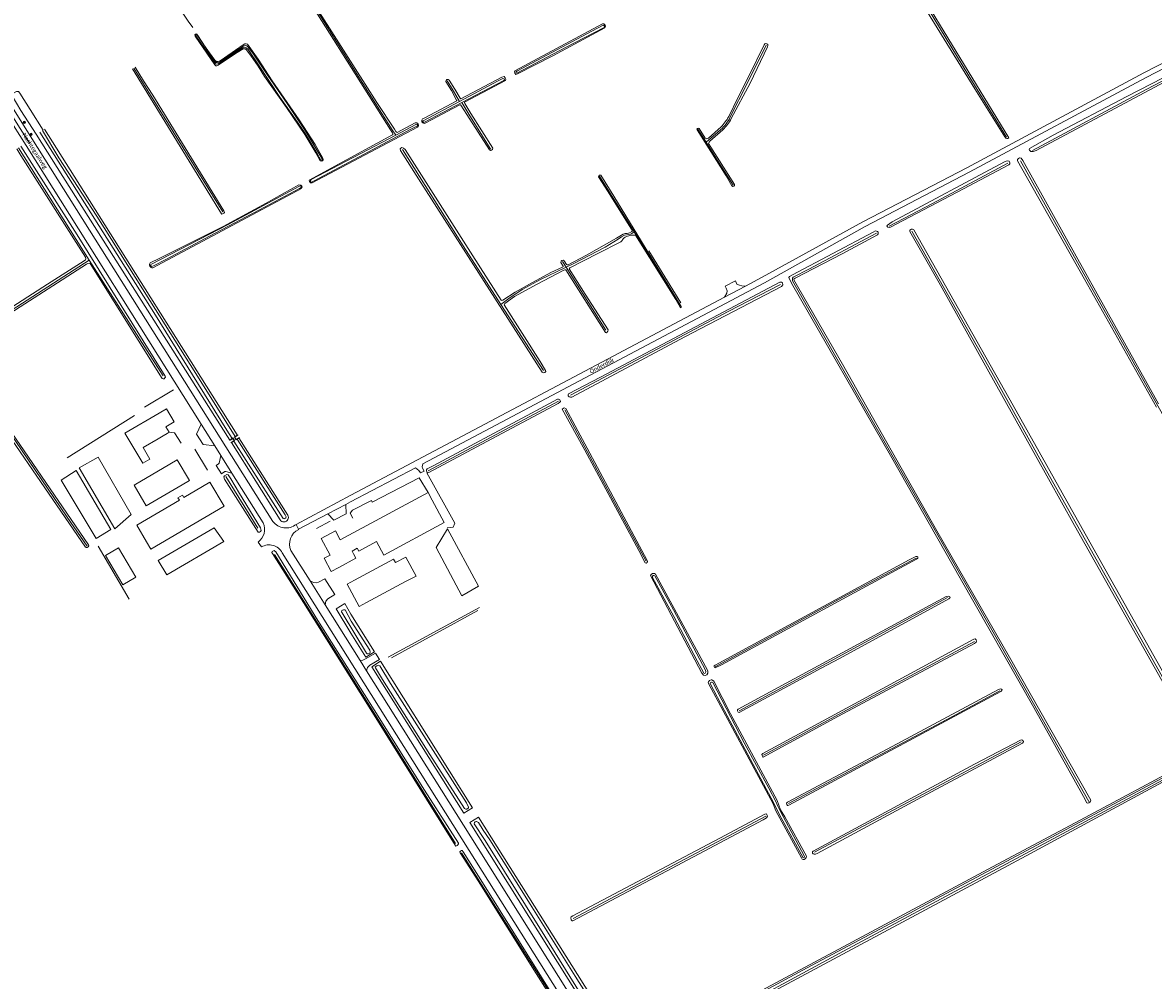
# Model space of a CAD drawing. Extents: x 177628 to 188968, y 384226 to 390673.
# Tile 379 of 393: x 186807 to 187473, y 388026 to 388591. Entities that reach past the tile are written whole.
import ezdxf

# ---------------------------------------------------------------- set-up
doc = ezdxf.new("R2010")
doc.units = 0
for name, color, linetype, lineweight in [('2901', 253, 'Continuous', 13), ('B-AF-RAST-GD', 253, 'HEKWERK', 13), ('B-BP-BOOM-GD', 253, 'Continuous', 13), ('B-MK-STRP-GD', 253, 'Continuous', 13), ('B-TR-SLOO-GD', 253, 'Continuous', 13), ('B-VH-OVRG-GD', 8, 'Continuous', 13), ('B01_F', 14, 'Continuous', 9), ('B01_T', 14, 'Continuous', 9), ('B02_T', 14, 'Continuous', 9), ('B03_F', 14, 'Continuous', 9), ('B04_F', 14, 'Continuous', 9), ('B04_T', 14, 'Continuous', 9), ('B11_S', 14, 'Continuous', 9), ('B14_F', 14, 'Continuous', 9), ('T02_F', 253, 'RASTER', 9), ('T04_F', 253, 'HAAG', 9), ('T07_F', 253, 'Continuous', 9), ('T09_F', 253, 'Continuous', 9), ('T09_T', 253, 'Continuous', 9), ('T22_F', 253, 'Continuous', 9), ('V00_F', 8, 'Continuous', 9), ('V00_T', 8, 'Continuous', 9), ('V06_F', 8, 'Continuous', 9), ('V06_T', 8, 'Continuous', 9), ('W01_F', 253, 'Continuous', 9), ('Z06', 7, 'Continuous', 9)]:
    doc.layers.add(name, color=color, linetype=linetype, lineweight=lineweight)
doc.styles.add('Legend', font='calibri.ttf')
doc.linetypes.add('HAAG', pattern='A,4,-1,[5,TOPOCAD.SHX,S=0.35,R=0,X=-0.35,Y=-0.35],-1', length=6)
doc.linetypes.add('HEKWERK', pattern='A,7,-1.5,[1,ProvNB.shx,S=0.75,R=0,X=0,Y=0],-1.5', length=10)
doc.linetypes.add('RASTER', pattern='A,4,-1,[4,TOPOCAD.SHX,S=0.5,R=0,X=-0.5,Y=0],-1', length=6)

# ---------------------------------------------------------------- blocks, each defined once
blk = doc.blocks.new('2901_2901', base_point=(177628.113717, 385871.174588))
at = {"layer": '2901'}
for radius in [0.675, 0.45, 0.225]:
    blk.add_circle((177628.113717, 385871.174588), radius, dxfattribs=at)

msp = doc.modelspace()

# ---------------------------------------------------------------- linework, layer by layer
at = {"layer": 'B-AF-RAST-GD', "flags": 128}
msp.add_lwpolyline([(186927.523, 388676.845), (186921.016, 388672.996), (186915.494, 388669.661), (186910.883, 388666.63), (186906.354, 388663.65), (186899.926, 388659.327), (186891.51, 388653.694), (186884.091, 388648.362), (186875.827, 388642.047), (186872.911, 388639.827), (186880.345, 388628.108), (186888.144, 388616.124), (186895.932, 388603.968), (186904.179, 388591.571), (186906.922, 388587.727)], dxfattribs=at)
at = {"layer": 'B-MK-STRP-GD', "flags": 128}
msp.add_lwpolyline([(186777.247, 388572.74), (186784.834, 388560.621), (186789.299, 388553.527), (186793.915, 388546.205), (186798.632, 388538.771), (186804.847, 388528.893), (186810.784, 388519.423)], dxfattribs=at)
at = {"layer": 'B-TR-SLOO-GD', "flags": 128}
msp.add_lwpolyline([(186818.746, 388527.314), (186811.056, 388539.491), (186804.915, 388549.116), (186804.106, 388550.045), (186802.948, 388550.105), (186801.502, 388549.255), (186800.761, 388548.383), (186800.477, 388547.447), (186805.574, 388538.994), (186814.533, 388524.859)], dxfattribs=at)
at = {"layer": 'B-VH-OVRG-GD', "flags": 128}
for points in [[(186812.063, 388522.308), (186801.654, 388539.045), (186791.09, 388555.522), (186781.81, 388570.423), (186779.666, 388574.108)], [(186808.684, 388518.227), (186797.476, 388535.931), (186784.241, 388556.943), (186783.378, 388558.288), (186775.927, 388569.437), (186775.202, 388570.408), (186774.686, 388571.026), (186774.254, 388571.56), (186773.904, 388571.98)]]:
    msp.add_lwpolyline(points, dxfattribs=at)
at = {"layer": 'B01_F', "linetype": 'Continuous'}
for points in [[(186886.403, 388345.405), (186889.412, 388347.173)], [(186891.006, 388352.463), (186892.915, 388349.23)], [(186892.915, 388349.23), (186891.841, 388348.596)]]:
    msp.add_lwpolyline(points, dxfattribs=at)
at = {"layer": 'B01_T', "linetype": 'Continuous'}
for points in [[(186887.11, 388360.603), (186866.95, 388348.754), (186877.39, 388330.987), (186881.561, 388333.438), (186877.576, 388340.219), (186886.403, 388345.405)], [(186887.11, 388360.603), (186891.407, 388363.14), (186895.977, 388355.398), (186891.006, 388352.463)], [(186891.841, 388348.596), (186889.412, 388347.173)], [(186912.718, 388317.341), (186901.645, 388310.816), (186900.789, 388312.267), (186898.128, 388310.697), (186898.97, 388309.267), (186873.874, 388294.478), (186879.659, 388284.661)], [(186879.659, 388284.661), (186882.2, 388280.349), (186925.345, 388305.779), (186917.032, 388319.883), (186912.718, 388317.341)], [(186992.933, 388269.536), (186988.511, 388267.161), (186984.315, 388274.976), (186987.84, 388276.868), (186982.569, 388286.685), (186990.943, 388291.179), (186993.797, 388285.864), (187045.603, 388313.682)], [(187045.603, 388313.682), (187047.976, 388309.263)], [(187004.724, 388279.23), (187015.182, 388284.852), (187019.464, 388276.886), (187055.089, 388296.018), (187047.976, 388309.263)], [(186992.933, 388269.536), (187003.047, 388274.968), (187001.645, 388277.575)]]:
    msp.add_lwpolyline(points, dxfattribs=at)
at = {"layer": 'B02_T', "linetype": 'Continuous'}
for points in [[(186893.401, 388330.479), (186872.282, 388318.025), (186879.444, 388305.869), (186900.569, 388318.311)], [(186900.569, 388318.311), (186904.88, 388320.85), (186897.71, 388333.02), (186893.401, 388330.479)], [(187002.222, 388262.056), (187025.207, 388274.454), (187026.304, 388272.419)], [(187009.329, 388248.85), (187004.934, 388246.482), (186997.817, 388259.68), (187002.222, 388262.056)], [(187032.33, 388261.243), (187009.329, 388248.85)]]:
    msp.add_lwpolyline(points, dxfattribs=at)
at = {"layer": 'B03_F', "linetype": 'Continuous'}
for points in [[(186851.055, 388334.516), (186839.985, 388328.342), (186860.964, 388292.412), (186870.586, 388300.758), (186851.055, 388334.516)], [(186838.239, 388326.719), (186829.416, 388321.08), (186849.979, 388286.618), (186858.693, 388292.033), (186838.239, 388326.719)], [(186919.491, 388293.003), (186925.235, 388284.85), (186891.701, 388265.21), (186886.467, 388273.68), (186919.491, 388293.003)], [(187056.927, 388292.377), (187050.299, 388281.25), (187065.517, 388252.848), (187075.188, 388258.473), (187056.927, 388292.377)]]:
    msp.add_lwpolyline(points, dxfattribs=at)
at = {"layer": 'B04_F', "linetype": 'Continuous'}
for points in [[(186933.45, 388347.615), (186933.37, 388347.742)], [(186928.79, 388344.692), (186928.875, 388344.565)], [(186929.481, 388343.171), (186929.561, 388343.042)], [(186934.341, 388346.243), (186934.4, 388346.104)]]:
    msp.add_lwpolyline(points, dxfattribs=at)
at = {"layer": 'B04_T', "linetype": 'Continuous'}
for points in [[(186933.37, 388347.742), (186931.451, 388346.433), (186932.43, 388344.822), (186934.4, 388346.104)], [(186934.341, 388346.243), (186932.474, 388345.032), (186931.648, 388346.384), (186933.45, 388347.615)], [(186928.79, 388344.692), (186930.53, 388345.881), (186931.561, 388344.353), (186929.561, 388343.042)], [(186929.481, 388343.171), (186931.343, 388344.392), (186930.484, 388345.664), (186928.875, 388344.565)]]:
    msp.add_lwpolyline(points, dxfattribs=at)
at = {"layer": 'B11_S', "linetype": 'Continuous'}
msp.add_lwpolyline([(187004.724, 388279.23), (187003.811, 388280.928), (187000.732, 388279.272), (187001.645, 388277.575)], dxfattribs=at)
at = {"layer": 'B14_F', "linetype": 'Continuous'}
for points in [[(186855.453, 388276.591), (186863.132, 388281.172), (186873.425, 388263.918), (186865.746, 388259.337), (186855.453, 388276.591)], [(187032.33, 388261.243), (187038.433, 388264.533), (187032.407, 388275.71), (187026.304, 388272.419)]]:
    msp.add_lwpolyline(points, dxfattribs=at)
at = {"layer": 'T02_F', "linetype": 'RASTER'}
for points in [[(187044.893, 388325.3), (187061.298, 388295.753), (187060.376, 388293.265), (187056.883, 388292.864)], [(186851.151, 388282.182), (186869.442, 388250.92)]]:
    msp.add_lwpolyline(points, dxfattribs=at)
at = {"layer": 'T04_F', "linetype": 'HAAG'}
for points in [[(187175.696, 388456.13), (187194.496, 388425.601)], [(186878.471, 388364.133), (186895.593, 388374.286)], [(186832.88, 388334.228), (186872.585, 388359.214)], [(186900.059, 388342.896), (186896.029, 388349.013), (186892.915, 388349.23)], [(186908.123, 388339.341), (186915.56, 388326.9)], [(187045.603, 388313.682), (187040.344, 388322.419), (187012.691, 388308.144), (187012.236, 388309.032), (187000.916, 388303.347), (186999.684, 388301.595), (187001.184, 388298.665)], [(186987.864, 388296.886), (186979.787, 388292.525)], [(187075.755, 388245.988), (187021.973, 388216.65)]]:
    msp.add_lwpolyline(points, dxfattribs=at)
at = {"layer": 'T07_F', "linetype": 'Continuous'}
for points in [[(187302.826, 388660.443), (187367.554, 388553.918), (187386.486, 388523.224)], [(186962.621, 388625.642), (186969.218, 388615.32), (187004.831, 388558.515), (187024.482, 388527.478)], [(187223.606, 388535.112), (187233.568, 388554.894), (187244.835, 388577.398)], [(187514.414, 388575.293), (187469.132, 388551.372), (187401.788, 388515.324)], [(186872.169, 388563.916), (186877.846, 388554.684), (186924.528, 388479.171)], [(187056.832, 388556.299), (187059.707, 388551.715)], [(187059.707, 388551.715), (187064.13, 388544.251)], [(187069.504, 388536.643), (187065.35, 388543.549)], [(187082.434, 388516.056), (187082.196, 388516.428), (187069.504, 388536.643)], [(187024.482, 388527.478), (187026.475, 388524.27)], [(187204.543, 388527.875), (187209.373, 388520.168)], [(187209.373, 388520.168), (187217.851, 388527.586)], [(187209.373, 388520.168), (187215.139, 388510.966), (187225.319, 388494.889)], [(186845.792, 388450.621), (186804.135, 388516.881)], [(187030.434, 388515.858), (187066.3, 388459.111), (187088.483, 388424.583)], [(187387.128, 388507.814), (187342.866, 388484.038), (187317.237, 388470.661)], [(187394.734, 388509.318), (187495.516, 388329.173), (187570.912, 388194.707)], [(187146.567, 388500.187), (187166.989, 388467.378)], [(187126.823, 388446.637), (187130.991, 388448.588), (187149.955, 388458.263), (187157.536, 388463.084), (187159.492, 388464.381), (187161.387, 388465.4), (187163.883, 388465.838), (187164.772, 388466.011), (187165.681, 388466.413), (187166.989, 388467.378)], [(187166.989, 388467.378), (187177.446, 388450.578), (187194.267, 388423.407)], [(187330.681, 388467.862), (187377.846, 388384.543), (187408.961, 388328.28), (187499.551, 388167.254)], [(187309.715, 388466.696), (187269.826, 388445.359), (187260.752, 388440.587), (187260.346, 388440.102), (187260.264, 388439.84), (187260.219, 388438.558), (187304.022, 388361.665), (187342.748, 388294.015), (187381.631, 388225.955), (187434.821, 388131.545)], [(186845.792, 388450.621), (186769.918, 388401.792)], [(186889.423, 388382.419), (186845.792, 388450.621)], [(187126.823, 388446.637), (187124.796, 388449.868)], [(187088.483, 388424.583), (187093.916, 388428.732), (187101.336, 388433.538), (187111.39, 388439.007), (187126.823, 388446.637)], [(187150.199, 388409.386), (187126.823, 388446.637)], [(187129.48, 388371.115), (187222.35, 388420.419), (187253.196, 388436.434)], [(187088.483, 388424.583), (187113.469, 388385.69)], [(186764.371, 388397.973), (186787.013, 388366.359), (186832.883, 388299.172), (186844.64, 388282.085)], [(187045.569, 388326.617), (187122.456, 388367.627)], [(187126.144, 388362.444), (187158.396, 388302.444), (187174.028, 388273.197)], [(186945.278, 388292.65), (186926.365, 388323.207)], [(187061.695, 388106.942), (187014.546, 388182.538), (186954.974, 388277.201)], [(187333.213, 388274.999), (187290.009, 388252.002), (187214.701, 388211.094)], [(187228.807, 388185.144), (187280.557, 388213.117), (187351.708, 388251.841)], [(187074.877, 388244.113), (187023.919, 388216.249)], [(187367.61, 388225.995), (187297.229, 388188.209), (187243.111, 388158.915)], [(187258.02, 388130.44), (187354.507, 388181.814), (187382.396, 388196.913)], [(187394.94, 388166.792), (187273.343, 388101.796)], [(187244.58, 388123.037), (187131.079, 388062.622)], [(187192.539, 387899.897), (187129.667, 387999.504), (187065.161, 388101.455)]]:
    msp.add_lwpolyline(points, dxfattribs=at)
msp.add_arc((187204.665, 388543.633), 20.77, 309.411545, 335.779437, dxfattribs=at)
at = {"layer": 'T09_F', "linetype": 'Continuous'}
for points in [[(187367.795, 388551.697), (187385.312, 388523.315), (187385.915, 388522.566), (187386.593, 388522.351), (187387.126, 388522.416), (187387.851, 388522.793), (187303.93, 388660.514), (187303.466, 388661.407), (187302.984, 388661.652), (187302.563, 388661.646), (187302.116, 388661.414), (187301.393, 388660.896), (187301.349, 388660.164), (187331.578, 388610.327), (187367.795, 388551.697)], [(187023.48, 388527.545), (186961.926, 388625.17)], [(186963.106, 388625.973), (186976.155, 388605.421), (187015.313, 388543.629), (187025.678, 388527.82)], [(187119, 388571.034), (187098.242, 388560.527), (187097.291, 388560.174), (187096.747, 388560.812), (187096.533, 388561.906), (187096.667, 388562.33), (187148.257, 388589.986)], [(187149.606, 388587.564), (187119, 388571.034)], [(186909.919, 388583.159), (186909.293, 388583.975), (186908.888, 388584.029), (186908.43, 388583.881), (186908.199, 388583.427), (186908.294, 388582.768), (186919.977, 388565.742), (186920.48, 388565.256), (186921.138, 388565.174), (186921.926, 388565.547), (186933.115, 388573.126), (186936.681, 388575.274), (186937.846, 388575.264), (186938.575, 388574.624), (186941.305, 388570.978), (186945.409, 388565.115), (186949.156, 388559.001), (186962.068, 388540.571), (186972.977, 388524.768), (186979.318, 388513.971), (186981.988, 388509.286), (186982.67, 388509.102), (186983.406, 388509.223), (186983.74, 388509.803), (186983.572, 388510.843), (186979.108, 388518.913), (186969.556, 388533.488), (186953.744, 388556.352), (186945.342, 388569.118), (186939.086, 388577.989), (186938.379, 388578.274), (186937.543, 388578.256), (186936.499, 388577.657), (186923.09, 388568.223), (186921.666, 388567.678), (186920.781, 388567.812), (186919.875, 388568.58), (186914.268, 388576.382), (186909.919, 388583.159)], [(187222.674, 388535.293), (187228.162, 388546.429), (187234.376, 388558.764), (187243.499, 388577.574)], [(187245.628, 388576.473), (187235.352, 388555.092), (187224.221, 388534.094)], [(187485.166, 388558.77), (187515.631, 388574.897), (187516.169, 388575.394), (187516.215, 388576.143), (187515.889, 388576.77), (187515.371, 388576.791), (187514.713, 388576.522), (187457.249, 388547.085), (187413.917, 388524.343), (187399.974, 388516.588), (187399.666, 388516.065), (187399.992, 388515.437), (187400.749, 388514.816), (187402.075, 388514.636), (187403.792, 388515.238), (187485.166, 388558.77)], [(186871.432, 388563.412), (186923.822, 388478.043), (186924.049, 388477.876), (186924.415, 388477.992), (186925.23, 388478.338), (186925.536, 388478.708), (186925.272, 388479.778), (186883.316, 388547.861)], [(186883.316, 388547.861), (186877.847, 388556.327), (186872.904, 388564.42)], [(187059.345, 388550.599), (187056.017, 388555.917)], [(187058.001, 388556.846), (187061.34, 388551.408)], [(187067.081, 388543.785), (187081.203, 388551.316), (187091.105, 388556.534), (187091.402, 388557.326), (187091.023, 388558.191), (187090.309, 388558.883), (187089.077, 388558.526), (187064.925, 388545.859)], [(187059.345, 388550.599), (187062.337, 388545.021)], [(187064.404, 388546.237), (187061.34, 388551.408)], [(187062.402, 388544.535), (187043.583, 388534.665), (187042.207, 388533.924)], [(187043.351, 388531.251), (187047.595, 388533.491), (187060.063, 388540.043), (187064.323, 388542.314)], [(187068.402, 388536.538), (187064.822, 388542.051)], [(187070.821, 388537.211), (187067.226, 388543.059)], [(187081.669, 388515.724), (187068.402, 388536.538)], [(187070.821, 388537.211), (187083.78, 388516.639)], [(187039.279, 388529.101), (186977.252, 388496.358), (186976.355, 388496.176), (186975.637, 388497.149), (186975.429, 388497.82), (186997.402, 388509.809), (187024.665, 388524.483)], [(187023.48, 388527.545), (187024.567, 388525.753), (187024.764, 388525.191), (187024.757, 388524.779), (187024.665, 388524.483)], [(187025.678, 388527.82), (187026.468, 388526.486), (187026.947, 388526.039), (187027.267, 388525.883)], [(187027.267, 388525.883), (187037.976, 388531.647)], [(187224.6, 388494.447), (187221.105, 388500.357), (187204.034, 388527.488)], [(187205.162, 388528.344), (187205.22, 388528.25)], [(187205.22, 388528.25), (187208.858, 388522.5)], [(187210.772, 388522.603), (187218.263, 388529.227)], [(187219.246, 388527.542), (187211.566, 388520.863)], [(186803.204, 388516.237), (186805.661, 388512.326), (186843.643, 388452.468), (186843.881, 388451.552), (186843.681, 388450.93), (186842.906, 388450.303), (186821.342, 388436.548), (186770.845, 388404.052), (186769.227, 388402.82), (186768.593, 388401.918), (186769.106, 388401.028), (186769.616, 388400.597), (186770.119, 388400.739), (186770.896, 388401.137), (186784.016, 388409.644)], [(186784.016, 388409.644), (186790.633, 388413.956), (186844.234, 388448.272), (186845.148, 388448.74), (186845.789, 388448.953), (186846.365, 388448.729), (186888.924, 388380.949), (186889.363, 388380.655), (186889.478, 388380.656), (186889.936, 388380.775), (186890.505, 388381.24), (186890.752, 388381.77), (186890.609, 388382.389), (186838.763, 388465.6), (186805.503, 388517.855)], [(187090.358, 388424.361), (187111.615, 388391.006), (187114.826, 388385.706), (187114.974, 388385.002), (187114.414, 388384.574), (187113.541, 388384.339), (187112.805, 388384.671), (187041.343, 388496.531), (187029.257, 388515.285), (187029.163, 388516.3), (187029.497, 388516.754), (187030.143, 388517.014), (187031.077, 388516.713), (187032.016, 388515.848), (187071.916, 388453.301)], [(187210.819, 388519.402), (187226.039, 388495.349)], [(187361.087, 388492.822), (187387.671, 388506.931), (187388.438, 388507.547), (187388.372, 388508.092), (187387.927, 388508.948), (187386.83, 388509.247), (187385.17, 388508.675), (187319.113, 388473.322), (187316.267, 388471.407), (187315.931, 388470.798), (187316.518, 388470.088), (187317.556, 388469.903), (187361.087, 388492.822)], [(187474.737, 388364.06), (187432.38, 388439.566), (187392.825, 388509.255), (187392.884, 388509.999), (187393.514, 388510.595), (187394.124, 388510.906), (187394.978, 388510.738), (187396.016, 388509.456), (187476.034, 388365.929)], [(187147.387, 388500.699), (187155.049, 388488.373), (187194.747, 388423.431), (187194.725, 388422.797), (187194.341, 388422.601), (187191.456, 388427.56), (187167.684, 388465.357)], [(186949.731, 388484.029), (186969.31, 388495.072), (186970.523, 388494.968), (186971.135, 388494.339), (186971.285, 388493.763), (186970.947, 388492.865), (186883.366, 388446.138)], [(187151.188, 388491.587), (187145.999, 388499.832)], [(187166.027, 388467.993), (187151.188, 388491.587)], [(186881.786, 388449.106), (186887.177, 388451.702), (186924.807, 388470.539), (186949.731, 388484.029)], [(187164.33, 388466.889), (187165.604, 388467.516)], [(187289.58, 388454.447), (187310.398, 388465.597), (187310.801, 388466.19), (187310.72, 388467.188), (187310.279, 388467.616), (187309.208, 388467.99), (187307.83, 388467.165), (187260.372, 388442.057), (187258.498, 388441.028), (187258.201, 388440.545), (187259.689, 388437.157), (187318.725, 388334.121), (187359.131, 388263.238), (187402.423, 388187.07), (187431.714, 388134.598), (187433.647, 388130.808), (187434.261, 388130.573), (187434.916, 388130.797), (187435.59, 388131.196), (187435.958, 388131.767), (187435.996, 388132.446), (187388.144, 388216.787), (187345.424, 388291.175), (187289.674, 388389.384), (187261.128, 388439.107), (187261.321, 388439.589), (187261.929, 388440.119), (187289.58, 388454.447)], [(187395.883, 388349.255), (187426.549, 388294.301), (187497.682, 388167.871), (187498.966, 388165.891), (187499.537, 388165.633), (187500.387, 388165.903), (187501.172, 388166.303), (187501.406, 388167.026), (187486.338, 388194.199), (187439.036, 388278.108), (187390.355, 388364.936), (187331.763, 388468.502), (187331.038, 388468.956), (187330.447, 388468.929), (187329.336, 388468.417), (187329.475, 388467.5), (187347.443, 388435.932), (187395.883, 388349.255)], [(187128.05, 388447.989), (187138.935, 388453.544), (187156.529, 388463.561), (187160.587, 388465.95)], [(187158.695, 388461.327), (187145.661, 388454.532), (187129.108, 388446.213)], [(187071.916, 388453.301), (187088.62, 388427.09)], [(187125.233, 388447.127), (187123.795, 388449.396)], [(187125.694, 388450.292), (187127.121, 388448.041)], [(187089.579, 388427.126), (187096.84, 388431.855), (187105.298, 388436.608), (187117.828, 388443.388), (187124.812, 388446.531)], [(187125.605, 388444.835), (187109.775, 388436.59), (187096.43, 388429.177), (187090.752, 388425.132)], [(187128.649, 388445.631), (187138.17, 388430.614), (187151.661, 388409.532), (187151.469, 388408.938), (187151.137, 388408.201), (187150.52, 388407.885), (187150.039, 388407.993), (187126.636, 388444.915)], [(187196.77, 388405.506), (187253.829, 388435.219), (187254.686, 388436.093), (187254.35, 388437.28), (187253.826, 388437.773), (187252.852, 388437.655), (187147.144, 388381.776), (187128.318, 388371.917), (187127.999, 388371.373), (187128.178, 388370.811), (187128.595, 388370.209), (187129.464, 388369.893), (187130.22, 388370.009), (187196.77, 388405.506)], [(186766.21, 388398.306), (186807.476, 388338.343), (186845.414, 388282.963), (186845.558, 388282.344), (186845.265, 388281.79), (186844.648, 388281.417), (186844.144, 388281.274), (186843.636, 388281.591), (186773.84, 388383.295)], [(187080.141, 388343.871), (187046.049, 388325.594), (187045.401, 388325.372), (187045.01, 388325.606), (187044.524, 388326.554), (187044.54, 388327.16), (187045.055, 388327.641), (187048.457, 388329.493), (187106.499, 388360.578), (187121.855, 388368.715), (187122.461, 388368.699), (187123.223, 388368.274), (187123.577, 388367.476), (187123.279, 388366.997), (187122.291, 388366.165), (187080.141, 388343.871)], [(187137.927, 388338.788), (187124.604, 388362.84), (187125.134, 388363.303), (187125.834, 388363.631), (187126.733, 388363.307), (187139.295, 388339.965), (187174.568, 388273.714), (187174.897, 388273.015), (187174.711, 388272.501), (187174.012, 388272.172), (187173.539, 388272.271), (187169.786, 388279.58), (187137.927, 388338.788)], [(186933.07, 388347.75), (186933.168, 388347.604)], [(186928.79, 388344.692), (186928.63, 388344.63)], [(186934.38, 388313.077), (186929.29, 388321.775), (186927.707, 388324.079), (186926.901, 388324.301), (186925.623, 388323.531), (186925.169, 388322.952), (186925.595, 388321.67), (186945.39, 388290.452), (186946.149, 388290.322), (186946.88, 388290.696), (186947.218, 388291.388), (186946.79, 388292.9), (186934.38, 388313.077)], [(186980.563, 388238.391), (186955.903, 388278.884), (186955.071, 388279.381), (186954.771, 388279.516), (186954.017, 388279.187), (186953.675, 388278.954), (186953.542, 388278.425), (186953.801, 388277.808), (186972.058, 388248.917), (187011.84, 388185.656), (187061.495, 388105.821), (187061.681, 388105.57), (187061.936, 388105.412), (187062.621, 388105.763), (187063.146, 388106.09), (187063.508, 388106.621), (187063.48, 388107.126), (187043.455, 388138.342), (187013.724, 388185.582), (186980.563, 388238.391)], [(187296.61, 388254.72), (187333.439, 388274.469), (187334.19, 388275.142), (187334.118, 388275.748), (187333.738, 388276.103), (187333.003, 388276.078), (187329.022, 388274.102), (187214.75, 388212.01), (187214.091, 388211.594), (187214.034, 388211.033), (187214.239, 388210.596), (187214.753, 388210.411), (187218.385, 388212.223), (187296.61, 388254.72)], [(187193.071, 388240.676), (187179.554, 388265.597), (187179.004, 388266.086), (187177.791, 388265.943), (187176.957, 388265.445), (187176.684, 388264.89), (187206.766, 388207.194), (187207.907, 388206.129), (187208.765, 388205.891), (187209.814, 388206.384), (187210.355, 388207.278), (187210.305, 388208.749), (187193.071, 388240.676)], [(187277.237, 388210.298), (187288.049, 388215.909), (187352.35, 388251.014), (187353.148, 388251.815), (187352.902, 388252.34), (187352.305, 388252.7), (187350.83, 388252.434), (187228.328, 388186.05), (187227.972, 388185.67), (187227.956, 388185.022), (187228.326, 388184.235), (187228.927, 388184.091), (187277.237, 388210.298)], [(187287.43, 388182.002), (187243.061, 388157.858), (187242.716, 388157.91), (187242.147, 388159.35), (187242.851, 388159.894), (187367.108, 388227.315), (187368.018, 388227.422), (187368.48, 388226.893), (187368.762, 388226.065), (187368.489, 388225.509), (187367.522, 388224.842), (187287.43, 388182.002)], [(187251.173, 388132.164), (187223.805, 388183.398), (187213.991, 388202.48), (187213.23, 388203.19), (187212.847, 388203.437), (187212.349, 388203.363), (187211.299, 388202.871), (187210.7, 388202.216), (187210.599, 388201.635), (187212.288, 388198.266), (187248.814, 388130.256)], [(187319.004, 388164.07), (187257.329, 388131.213), (187256.712, 388130.71), (187256.884, 388129.776), (187257.282, 388129.269), (187257.562, 388129.241), (187258.043, 388129.467), (187383.088, 388196.458), (187383.728, 388197.026), (187383.759, 388197.414), (187383.469, 388197.918), (187382.912, 388198.083), (187381.734, 388197.636), (187319.004, 388164.07)], [(187333.814, 388132.873), (187274.844, 388101.073), (187273.839, 388100.6), (187273.039, 388100.598), (187272.44, 388100.851), (187272.104, 388101.226), (187272.006, 388101.661), (187272.099, 388101.918), (187272.477, 388102.362), (187367.623, 388153.712), (187395.069, 388167.988), (187395.843, 388167.818), (187396.364, 388167.049), (187396.284, 388166.424), (187395.8, 388166.09), (187333.814, 388132.873)], [(187493.705, 388154.745), (187429.811, 388120.726), (187381.008, 388094.68), (187284.713, 388043.036), (187174.07, 387983.854), (187169.836, 387981.865), (187169.019, 387981.262), (187168.547, 387980.161), (187168.464, 387979.517), (187168.718, 387978.977), (187169.11, 387978.611), (187169.658, 387978.263), (187170.632, 387978.061), (187172.111, 387978.425), (187257.409, 388024.254), (187395.335, 388098.149), (187482.975, 388145.539)], [(187248.814, 388130.256), (187250.548, 388126.108)], [(187253.179, 388126.756), (187251.173, 388132.164)], [(187185.99, 388090.595), (187130.94, 388061.313), (187130.377, 388061.351), (187129.961, 388061.845), (187129.581, 388063.118), (187129.922, 388063.62), (187130.891, 388064.17), (187220.79, 388111.844), (187243.963, 388124.256), (187244.915, 388124.308), (187245.422, 388123.426), (187245.491, 388122.972), (187244.98, 388122.058), (187243.044, 388120.848), (187185.99, 388090.595)], [(187250.548, 388126.108), (187265.508, 388098.342), (187266.009, 388097.617), (187266.546, 388097.496), (187267.109, 388097.547), (187267.986, 388098.065), (187268.302, 388098.641), (187268.45, 388099.35), (187255.692, 388122.654), (187253.179, 388126.756)], [(187075.061, 388084.852), (187064.496, 388101.396), (187064.212, 388101.999), (187064.567, 388102.449), (187065.309, 388102.797), (187065.628, 388102.721), (187066.277, 388102.063), (187078.554, 388082.305), (187120.91, 388014.645), (187193.19, 387901.218), (187193.89, 387899.848), (187194.102, 387899.156), (187193.772, 387898.774), (187192.384, 387898.235), (187192.046, 387898.473), (187165.418, 387941.317), (187134.123, 387990.968), (187109.226, 388030.192), (187075.061, 388084.852)]]:
    msp.add_lwpolyline(points, dxfattribs=at)
at = {"layer": 'T09_F', "linetype": 'Continuous', "extrusion": (0, 0, -1)}
for centre, radius, start, end in [((-187148.594, 388588.587), 1.439, 76.443176, 225.32316), ((-187244.627, 388577.146), 1.206, 20.763913, 213.927053), ((-187057.137, 388556.108), 1.136, 350.344899, 139.472794), ((-187061.662, 388544.683), 0.755, 153.42228, 191.342102), ((-187065.153, 388546.721), 0.891, 284.791103, 327.132757), ((-187068.142, 388543.619), 1.074, 328.547326, 8.863164), ((-187202.843, 388545.162), 24.074, 207.371603, 227.047939), ((-187038.414, 388530.265), 1.45, 72.414985, 233.379808), ((-187204.715, 388527.762), 0.734, 338.057291, 127.555511), ((-187082.512, 388516.671), 1.268, 181.4388, 311.693151), ((-187146.896, 388499.941), 0.904, 353.103009, 122.915914), ((-187225.303, 388494.924), 0.85, 149.983482, 325.855557), ((-187157.942, 388463.535), 2.333, 201.528705, 251.160744), ((-187162.493, 388462.463), 3.974, 61.344404, 95.260165), ((-186883.276, 388447.995), 1.859, 267.235683, 36.707552), ((-187124.912, 388449.488), 1.121, 355.267933, 134.213634)]:
    msp.add_arc(centre, radius, start, end, dxfattribs=at)
at = {"layer": 'T09_F', "linetype": 'Continuous'}
for centre, radius, start, end in [((187063.005, 388539.208), 3.375, 57.414245, 67.002441), ((187043.464, 388532.881), 1.633, 140.299061, 266.041194), ((187192.621, 388552.51), 34.635, 317.760745, 330.192371), ((187209.727, 388524.179), 1.891, 242.61994, 303.540748), ((187218.664, 388516.312), 8.432, 147.335846, 158.503411), ((187162.708, 388469.436), 3.02, 272.830345, 302.492379), ((187165.006, 388468.473), 1.128, 302.023267, 334.843994), ((187164.337, 388460.125), 4.937, 112.511065, 148.848958), ((187165.896, 388456.306), 9.062, 94.970756, 112.371859), ((187166.99, 388399.072), 66.288, 89.400064, 91.62424), ((187123.511, 388447.896), 1.886, 313.606959, 335.92012), ((187127.624, 388448.698), 0.828, 232.592076, 301.000443), ((187126.175, 388444.178), 0.869, 57.944858, 130.929044), ((187130.269, 388444.825), 1.81, 129.9203, 153.556851), ((187089.075, 388427.772), 0.819, 236.308608, 307.991037), ((187092.645, 388423.678), 2.387, 142.483011, 163.380685)]:
    msp.add_arc(centre, radius, start, end, dxfattribs=at)
at = {"layer": 'T09_T', "linetype": 'Continuous'}
for points in [[(186933.07, 388347.75), (186836.93, 388500.255), (186819.477, 388527.815)], [(186814.605, 388524.901), (186830.265, 388500.095), (186928.63, 388344.63)], [(186958.427, 388297.612), (186929.755, 388343.169)], [(186934.098, 388345.907), (186962.847, 388300.398)], [(187000.07, 388230.77), (187008.883, 388216.737), (187013.963, 388219.929), (187000.005, 388242.14), (186996.49, 388248.28), (186991.34, 388245.16), (187000.07, 388230.77)], [(187017.528, 388214.256), (187012.447, 388211.063), (187066.641, 388124.769), (187071.747, 388127.978), (187017.528, 388214.256)], [(187152.172, 388000), (187075.259, 388122.39), (187070.151, 388119.18), (187144.999, 388000)]]:
    msp.add_lwpolyline(points, dxfattribs=at)
msp.add_arc((186960.637, 388299.004), 2.612, 212.205365, 32.24247, dxfattribs=at)
at = {"layer": 'T22_F', "linetype": 'Continuous'}
for points in [[(187220.55, 388435.305), (187226.653, 388438.541)], [(186912.942, 388342.032), (186909.103, 388348.149)], [(186923.735, 388324.833), (186920.674, 388329.711)], [(187041.133, 388325.289), (187043.202, 388326.385)], [(186989.999, 388297.421), (186997.216, 388301.205)], [(186990.584, 388253.625), (186984.773, 388262.873)], [(187017.009, 388215.255), (187014.616, 388219.057)]]:
    msp.add_lwpolyline(points, dxfattribs=at)
at = {"layer": 'V00_F', "linetype": 'Continuous'}
for points in [[(186911.858, 388354.018), (186909.103, 388348.149)], [(186919.915, 388341.179), (186912.942, 388342.032)], [(186923.4, 388335.626), (186922.396, 388331.022), (186922.132, 388330.662), (186920.674, 388329.711)], [(186929.926, 388325.227), (186926.281, 388326.218), (186925.836, 388326.102), (186923.735, 388324.833)], [(186986.461, 388301.095), (186989.999, 388297.421)], [(186997.216, 388301.205), (186997.071, 388306.665)]]:
    msp.add_lwpolyline(points, dxfattribs=at)
at = {"layer": 'V00_T', "linetype": 'Continuous'}
for points in [[(186954.16, 388296.658), (186905.36, 388374.033), (186812.086, 388522.331)], [(186808.664, 388518.225), (186911.858, 388354.018)], [(186911.858, 388354.018), (186919.915, 388341.179)], [(186919.915, 388341.179), (186923.4, 388335.626)], [(186923.4, 388335.626), (186929.926, 388325.227)], [(186929.926, 388325.227), (186948.36, 388295.852)], [(186967.811, 388294.983), (186967.841, 388294.922)], [(186967.841, 388294.922), (186969.265, 388292.067)], [(186969.265, 388292.067), (186969.329, 388291.938)], [(186945.433, 388284.572), (186947.42, 388281.672)], [(186959.528, 388278.225), (187069.712, 388102.813), (187134.393, 388000)], [(186964.752, 388279.573), (186976.027, 388261.629)], [(186976.027, 388261.629), (186984.841, 388247.601)], [(186984.841, 388247.601), (187005.434, 388214.825)], [(187005.434, 388214.825), (187009.284, 388208.697)], [(187009.284, 388208.697), (187075.103, 388103.943), (187140.36, 388000)]]:
    msp.add_lwpolyline(points, dxfattribs=at)
for centre, radius, start, end in [((186940.083, 388291.98), 9.138, 305.836482, 25.070283), ((186961.789, 388302.365), 9.527, 216.801723, 309.207639), ((186973.225, 388283.466), 9.324, 114.695005, 204.680153), ((186951.859, 388274.275), 8.626, 27.249504, 120.968482)]:
    msp.add_arc(centre, radius, start, end, dxfattribs=at)
at = {"layer": 'V06_F', "linetype": 'Continuous'}
for points in [[(187242.4, 388440.63), (187301.693, 388473.248), (187362.926, 388505.198), (187467.384, 388561.047), (187552.771, 388605.194), (187614.014, 388637.757)], [(187243.88, 388437.36), (187303.119, 388470.608), (187364.328, 388502.546), (187468.78, 388558.391), (187554.169, 388602.54), (187614.081, 388634.799), (187614.795, 388633.625), (187615.976, 388631.783)], [(187220.17, 388428.842), (187232.548, 388435.406)], [(187220.17, 388428.842), (187221.535, 388431.145), (187221.815, 388432.606), (187221.102, 388434.244), (187220.55, 388435.305)], [(187232.548, 388435.406), (187230.512, 388435.594), (187228.968, 388435.899), (187227.555, 388436.619), (187226.653, 388438.541)], [(187038.04, 388328.349), (187040.138, 388326.746), (187041.133, 388325.289)], [(187042.441, 388330.679), (187042.07, 388328.904), (187042.32, 388328.178), (187043.202, 388326.385)], [(186976.027, 388261.629), (186978.036, 388260.763), (186979.547, 388260.548), (186981.02, 388260.89), (186984.773, 388262.873)], [(186984.841, 388247.601), (186985.346, 388249.672), (186986.414, 388251.126), (186990.584, 388253.625)], [(187005.434, 388214.825), (187007.171, 388214.973), (187008.706, 388215.677), (187014.616, 388219.057)], [(187009.284, 388208.697), (187009.79, 388210.604), (187011.155, 388211.962), (187017.009, 388215.255)]]:
    msp.add_lwpolyline(points, dxfattribs=at)
at = {"layer": 'V06_T', "linetype": 'Continuous'}
for points in [[(187242.4, 388440.63), (187232.548, 388435.406)], [(187042.441, 388330.679), (187243.88, 388437.36)], [(187220.17, 388428.842), (186999.995, 388312.095), (186967.841, 388294.922)], [(186997.071, 388306.665), (186999.928, 388308.165), (187038.04, 388328.349)], [(186969.265, 388292.067), (186986.461, 388301.095)], [(186986.461, 388301.095), (186997.071, 388306.665)]]:
    msp.add_lwpolyline(points, dxfattribs=at)
at = {"layer": 'W01_F', "linetype": 'Continuous'}
for points in [[(187126.431, 388575.947), (187097.922, 388560.93), (187097.535, 388561.009), (187097.368, 388561.201), (187097.367, 388561.338), (187097.227, 388561.613), (187098.156, 388562.365), (187142.124, 388585.714), (187148.816, 388589.104)], [(187149.365, 388587.912), (187126.431, 388575.947)], [(186910.364, 388581.888), (186909.413, 388583.239), (186908.958, 388583.395), (186908.627, 388583.221), (186908.675, 388582.916), (186915.882, 388572.618), (186920.338, 388566.448), (186920.842, 388566.114), (186921.807, 388566.334), (186926.214, 388569.082), (186936.356, 388575.885), (186937.271, 388576.156), (186938.383, 388575.791), (186939.489, 388574.794), (186945.593, 388565.898), (186958.246, 388546.787), (186967.306, 388533.964), (186972.858, 388525.681), (186980.125, 388513.533), (186982.296, 388509.714), (186982.725, 388509.558), (186983.158, 388509.782), (186983.163, 388510.416), (186973.124, 388527.098), (186962.444, 388543), (186951.085, 388559.441), (186942.257, 388572.641), (186939.401, 388576.416), (186938.748, 388576.979), (186937.787, 388577.215), (186937, 388577.096), (186932.771, 388574.346), (186924.41, 388568.541), (186922.272, 388567.394), (186921.257, 388567.175), (186920.65, 388567.281), (186919.897, 388568.099), (186910.364, 388581.888)], [(187064.13, 388544.251), (187086.533, 388556.207), (187089.677, 388557.817), (187090.328, 388557.654), (187090.559, 388557.064), (187090.225, 388556.61), (187065.35, 388543.549)], [(187042.683, 388532.805), (187064.13, 388544.251)], [(187065.35, 388543.549), (187043.076, 388531.853)], [(186931.966, 388346.784), (186908.698, 388383.945), (186881.596, 388426.871), (186850.296, 388476.546), (186828.028, 388511.047), (186818.305, 388527.057)], [(187039.274, 388529.857), (187035.384, 388527.814), (187004.935, 388511.582)], [(187026.475, 388524.27), (187038.815, 388530.754)], [(186816.714, 388526.13), (186883.996, 388419.869), (186926.91, 388350.557), (186930.079, 388345.573)], [(187004.935, 388511.582), (186978.022, 388497.302), (186976.758, 388496.726), (186976.531, 388496.893), (186976.358, 388497.23), (186976.354, 388497.653), (186976.744, 388498.136), (187026.475, 388524.27)], [(186891.444, 388451.331), (186883.67, 388447.279), (186882.799, 388446.904), (186882.346, 388447.097), (186882.058, 388447.658), (186882.195, 388448.083), (186927.806, 388471.655), (186969.421, 388494.173), (186970.094, 388494.518), (186970.519, 388494.381), (186970.72, 388493.988), (186970.697, 388493.48), (186969.686, 388492.962), (186945.777, 388480.15), (186916.813, 388464.891), (186891.444, 388451.331)], [(186932.973, 388345.175), (186961.372, 388300.499), (186961.884, 388299.5), (186961.772, 388298.85), (186961.156, 388298.46), (186960.656, 388298.278), (186960.064, 388298.42), (186931.063, 388344.026)], [(187190.448, 388240.713), (187177.822, 388263.667), (187177.705, 388264.532), (187178.179, 388264.775), (187178.589, 388264.93), (187179.133, 388264.611), (187190.215, 388244.672), (187209.026, 388209.005), (187209.208, 388208.119), (187208.762, 388207.292), (187208.374, 388207.093), (187207.983, 388207.219), (187204.167, 388214.564), (187190.448, 388240.713)], [(187000.272, 388237.963), (186996.592, 388244.616), (186995.747, 388244.673), (186995.057, 388244.428), (186994.691, 388244.187), (186994.59, 388243.428), (186994.921, 388242.782), (187009.244, 388219.064), (187009.724, 388218.657), (187010.461, 388218.599), (187011.128, 388218.995), (187011.467, 388219.713), (187011.197, 388220.771), (187000.272, 388237.963)], [(187018.681, 388203.612), (187014.566, 388210.478), (187014.453, 388211.018), (187015.313, 388211.568), (187016.175, 388212.009), (187017.045, 388211.585), (187023.466, 388201.277), (187068.115, 388130.876), (187069.329, 388128.398), (187069.269, 388127.878), (187069.163, 388127.661), (187068.432, 388127.177), (187067.741, 388127.041), (187067.022, 388127.488), (187046.494, 388159.394), (187018.681, 388203.612)], [(187249.233, 388130.595), (187220.123, 388185.102), (187211.699, 388201.127), (187211.719, 388201.301), (187212.06, 388201.802), (187212.556, 388202.001), (187212.903, 388201.961), (187213.252, 388201.705), (187231.888, 388166.166), (187246.261, 388139.483), (187250.459, 388131.587)], [(187345.257, 388074.553), (187327.272, 388064.684), (187271.423, 388035.049), (187210.913, 388002.345), (187170.989, 387981.178), (187170.485, 387980.612), (187170.117, 387980.109), (187170.066, 387979.865), (187170.188, 387979.373), (187170.826, 387979.068), (187171.565, 387979.25), (187211.172, 388000.669), (187290.371, 388043.428), (187375.3, 388088.944), (187460.468, 388134.638), (187562.403, 388189.433), (187562.751, 388189.72), (187562.836, 388189.983), (187562.681, 388190.288), (187562.393, 388190.636), (187562.153, 388190.677), (187500.548, 388157.442), (187415.62, 388111.926), (187345.257, 388074.553)], [(187249.233, 388130.595), (187251.392, 388126.067)], [(187250.459, 388131.587), (187251.485, 388129.208), (187252.194, 388127.717), (187253.235, 388125.76)], [(187251.392, 388126.067), (187253.553, 388121.953), (187266.312, 388098.739), (187266.422, 388098.632), (187266.747, 388098.527), (187267.157, 388098.683), (187267.393, 388098.966), (187267.191, 388099.679), (187256.387, 388119.924), (187253.235, 388125.76)], [(187171.06, 387966.647), (187155.543, 387991.744), (187132.252, 388028.689), (187105.669, 388071.036), (187081.878, 388109.101), (187077.959, 388114.803), (187075.214, 388119.17), (187074.171, 388119.801), (187073.914, 388119.894), (187073.348, 388119.735), (187072.839, 388119.229), (187072.645, 388118.391), (187079.275, 388108.591), (187114.317, 388052.264), (187141.271, 388008.841), (187168.73, 387964.863)]]:
    msp.add_lwpolyline(points, dxfattribs=at)
at = {"layer": 'W01_F', "linetype": 'Continuous', "extrusion": (0, 0, -1)}
for centre, radius, start, end in [((-187148.819, 388588.383), 0.721, 89.77454, 220.766657), ((-187043.037, 388532.394), 0.542, 265.846487, 49.290362)]:
    msp.add_arc(centre, radius, start, end, dxfattribs=at)
at = {"layer": 'W01_F', "linetype": 'Continuous'}
msp.add_arc((187038.753, 388530.156), 0.601, 330.105863, 84.092306, dxfattribs=at)

# ---------------------------------------------------------------- block references
at = {"layer": 'B-BP-BOOM-GD'}
for p in [(186807.588, 388531.879, 28.586), (186811.668, 388524.87, 28.664)]:
    msp.add_blockref('2901_2901', p, dxfattribs=at)

# ---------------------------------------------------------------- texts
at = {"layer": 'Z06', "style": 'Legend'}
msp.add_text('Nachtegaalweg', height=2.5, rotation=302.592514, dxfattribs=at).set_placement((186806.242, 388524.658, 28.613))
at = {"layer": 'Z06', "linetype": 'Continuous', "style": 'Legend'}
msp.add_text('Onderdijk', height=2.5, rotation=27.97473, dxfattribs=at).set_placement((187141.541, 388383.746))

doc.saveas('drawing.dxf')
